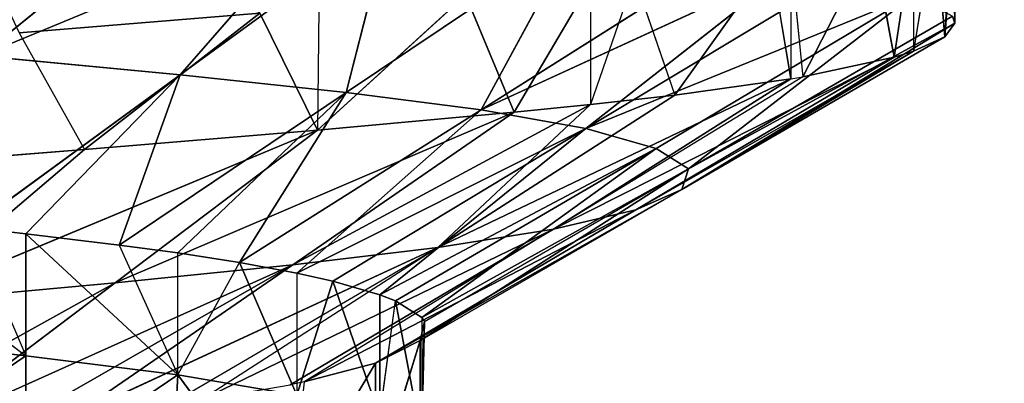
# Model space of a CAD drawing. Extents: x 186 to 416, y 0 to 124.
# Tile 275 of 656: x 246.957 to 247.663, y 118.579 to 118.84. Entities that reach past the tile are written whole.
import ezdxf

# ---------------------------------------------------------------- set-up
doc = ezdxf.new("R2010")
doc.units = 0
doc.header["$LTSCALE"] = 25.4
doc.layers.get('0').update_dxf_attribs({"color": 13, "linetype": 'CONTINUOUS'})

# ---------------------------------------------------------------- blocks, each defined once
blk = doc.blocks.new('PILLS-I-PLAFON-8266-8272_0')
at = {"color": 250}
for p, q in [((61.85342, 52.55344, 5.52057), (61.92579, 52.4896, 5.51491)), ((62.05157, 52.36172, 5.41707), (61.87896, 52.53163, 5.4311)), ((61.87896, 52.53163, 5.4311), (61.92579, 52.4896, 5.51491)), ((62.05157, 52.36172, 5.41707), (61.87896, 52.53163, 5.4311)), ((61.92579, 52.4896, 5.51491), (61.79699, 52.35068, 5.62429)), ((61.92579, 52.4896, 5.51491), (61.79699, 52.35068, 5.62429)), ((62.05157, 52.36172, 5.41707), (61.92579, 52.4896, 5.51491)), ((61.92579, 52.4896, 5.51491), (62.09283, 52.31421, 5.50101)), ((62.05157, 52.36172, 5.41707), (61.92579, 52.4896, 5.51491)), ((61.92579, 52.4896, 5.51491), (62.09283, 52.31421, 5.50101)), ((62.05157, 52.36172, 5.41707), (62.09283, 52.31421, 5.50101)), ((61.9478, 52.19233, 5.61039), (61.79699, 52.35068, 5.62429)), ((61.79699, 52.35068, 5.62429), (62.09283, 52.31421, 5.50101)), ((61.79699, 52.35068, 5.62429), (62.09283, 52.31421, 5.50101)), ((61.9478, 52.19233, 5.61039), (61.79699, 52.35068, 5.62429)), ((61.9478, 52.19233, 5.61039), (62.09283, 52.31421, 5.50101)), ((61.9478, 52.19233, 5.61039), (62.09283, 52.31421, 5.50101)), ((62.19911, 52.17559, 5.40386), (62.09283, 52.31421, 5.50101)), ((62.09283, 52.31421, 5.50101), (62.23403, 52.1238, 5.488)), ((62.09378, 52.31308, 5.41343), (62.09283, 52.31421, 5.50101)), ((62.19911, 52.17559, 5.40386), (62.09283, 52.31421, 5.50101)), ((62.09283, 52.31421, 5.50101), (62.23403, 52.1238, 5.488)), ((61.73857, 52.14225, 5.72656), (61.9478, 52.19233, 5.61039)), ((61.73857, 52.14225, 5.72656), (61.9478, 52.19233, 5.61039)), ((61.80278, 52.07045, 5.71976), (61.9478, 52.19233, 5.61039)), ((61.80278, 52.07045, 5.71976), (61.9478, 52.19233, 5.61039)), ((62.07528, 52.02042, 5.59737), (61.9478, 52.19233, 5.61039)), ((61.9478, 52.19233, 5.61039), (62.23403, 52.1238, 5.488)), ((61.9478, 52.19233, 5.61039), (62.23403, 52.1238, 5.488)), ((62.07528, 52.02042, 5.59737), (61.9478, 52.19233, 5.61039)), ((62.19911, 52.17559, 5.40386), (62.23403, 52.1238, 5.488)), ((62.19911, 52.17559, 5.40386), (62.23403, 52.1238, 5.488)), ((62.07528, 52.02042, 5.59737), (62.23403, 52.1238, 5.488)), ((62.07528, 52.02042, 5.59737), (62.23403, 52.1238, 5.488)), ((62.28875, 52.03465, 5.395), (62.23403, 52.1238, 5.488)), ((62.23403, 52.1238, 5.488), (62.28875, 52.03464, 5.4825)), ((61.80278, 52.07045, 5.71976), (62.07528, 52.02042, 5.59737)), ((61.80278, 52.07045, 5.71976), (62.07528, 52.02042, 5.59737)), ((62.07528, 52.02042, 5.59737), (62.28875, 52.03464, 5.4825)), ((62.07528, 52.02042, 5.59737), (62.28875, 52.03464, 5.4825)), ((62.17917, 51.83796, 5.58511), (62.28875, 52.03464, 5.4825)), ((62.17917, 51.83796, 5.58511), (62.28875, 52.03464, 5.4825)), ((62.28875, 52.03465, 5.395), (62.28875, 52.03464, 5.4825)), ((62.32024, 51.97793, 5.3916), (62.28875, 52.03464, 5.4825)), ((62.28875, 52.03464, 5.4825), (62.3491, 51.9217, 5.47574)), ((61.87577, 51.97659, 5.71158), (62.07528, 52.02042, 5.59737)), ((61.87577, 51.97659, 5.71158), (62.07528, 52.02042, 5.59737)), ((62.07528, 52.02042, 5.59737), (61.91653, 51.91704, 5.70675)), ((62.07528, 52.02042, 5.59737), (61.91653, 51.91704, 5.70675)), ((62.17917, 51.83796, 5.58511), (62.07528, 52.02042, 5.59737)), ((62.17917, 51.83796, 5.58511), (62.07528, 52.02042, 5.59737)), ((62.32024, 51.97793, 5.3916), (62.3491, 51.9217, 5.47574)), ((62.17917, 51.83796, 5.58511), (62.3491, 51.9217, 5.47574)), ((62.17917, 51.83796, 5.58511), (62.3491, 51.9217, 5.47574)), ((62.4182, 51.76437, 5.37883), (62.3491, 51.9217, 5.47574)), ((62.3491, 51.9217, 5.47574), (62.4324, 51.72658, 5.46407)), ((62.4182, 51.76437, 5.37883), (62.3491, 51.9217, 5.47574)), ((62.3491, 51.9217, 5.47574), (62.4324, 51.72658, 5.46407)), ((61.91653, 51.91704, 5.70675), (62.17917, 51.83796, 5.58511)), ((61.91653, 51.91704, 5.70675), (62.17917, 51.83796, 5.58511)), ((61.9864, 51.79875, 5.6978), (62.17917, 51.83796, 5.58511)), ((62.17917, 51.83796, 5.58511), (62.00925, 51.7542, 5.69449)), ((62.4324, 51.72658, 5.46407), (62.17917, 51.83796, 5.58511)), ((62.17917, 51.83796, 5.58511), (62.26212, 51.64009, 5.572)), ((62.17917, 51.83796, 5.58511), (62.26212, 51.64009, 5.572)), ((62.4324, 51.72658, 5.46407), (62.17917, 51.83796, 5.58511)), ((62.4182, 51.76437, 5.37883), (62.4324, 51.72658, 5.46407)), ((62.26212, 51.64009, 5.572), (62.00925, 51.7542, 5.69449)), ((62.26212, 51.64009, 5.572), (62.00925, 51.7542, 5.69449)), ((62.4324, 51.72658, 5.46407), (62.26212, 51.64009, 5.572)), ((62.4324, 51.72658, 5.37657), (62.4324, 51.72658, 5.46407)), ((62.4324, 51.72658, 5.46407), (62.44097, 51.70255, 5.46263)), ((62.4324, 51.72658, 5.37657), (62.44097, 51.70255, 5.46263)), ((62.44097, 51.70255, 5.46263), (62.26212, 51.64009, 5.572)), ((62.49109, 51.53533, 5.36512), (62.44097, 51.70255, 5.46263)), ((62.44097, 51.70255, 5.46263), (62.50656, 51.46894, 5.44865)), ((62.49109, 51.53533, 5.36512), (62.44097, 51.70255, 5.46263)), ((62.44097, 51.70255, 5.46263), (62.50656, 51.46894, 5.44865)), ((62.26212, 51.64009, 5.572), (62.07339, 51.60509, 5.68342)), ((62.26212, 51.64009, 5.572), (62.08327, 51.57763, 5.68138)), ((62.32133, 51.42918, 5.55803), (62.26212, 51.64009, 5.572)), ((62.26212, 51.64009, 5.572), (62.50656, 51.46894, 5.44865)), ((62.26212, 51.64009, 5.572), (62.50656, 51.46894, 5.44865)), ((62.32133, 51.42918, 5.55803), (62.26212, 51.64009, 5.572)), ((62.08327, 51.57763, 5.68138), (62.07339, 51.60509, 5.68342)), ((62.13461, 51.39633, 5.66791), (62.07339, 51.60509, 5.77092)), ((62.08327, 51.57763, 5.68138), (62.07339, 51.60509, 5.77092)), ((62.13461, 51.39633, 5.66791), (62.07339, 51.60509, 5.77092)), ((62.13461, 51.39633, 5.66791), (62.08327, 51.57763, 5.68138)), ((62.32133, 51.42918, 5.55803), (62.08327, 51.57763, 5.68138)), ((62.13461, 51.39633, 5.66791), (62.08327, 51.57763, 5.68138)), ((62.32133, 51.42918, 5.55803), (62.08327, 51.57763, 5.68138)), ((62.49109, 51.53533, 5.36512), (62.50656, 51.46894, 5.44865)), ((62.49109, 51.53533, 5.36512), (62.50656, 51.46894, 5.44865)), ((62.32133, 51.42918, 5.55803), (62.50656, 51.46894, 5.44865)), ((62.32133, 51.42918, 5.55803), (62.50656, 51.46894, 5.44865)), ((62.52037, 51.39825, 5.35692), (62.50656, 51.46894, 5.44865)), ((62.50656, 51.46894, 5.44865), (62.52037, 51.39825, 5.44442)), ((62.32133, 51.42918, 5.55803), (62.13461, 51.39633, 5.66791)), ((62.32133, 51.42918, 5.55803), (62.13461, 51.39633, 5.66791)), ((62.35415, 51.20963, 5.54348), (62.32133, 51.42918, 5.55803)), ((62.32133, 51.42918, 5.55803), (62.52037, 51.39825, 5.44442)), ((62.32133, 51.42918, 5.55803), (62.52037, 51.39825, 5.44442)), ((62.35415, 51.20963, 5.54348), (62.32133, 51.42918, 5.55803)), ((62.16666, 51.17781, 5.65169), (62.13461, 51.39633, 5.75541)), ((62.16666, 51.17781, 5.65169), (62.13461, 51.39633, 5.75541)), ((62.16666, 51.17781, 5.65169), (62.13461, 51.39633, 5.66791)), ((62.13461, 51.39633, 5.66791), (62.13461, 51.39633, 5.75541)), ((62.13461, 51.39633, 5.66791), (62.13461, 51.39633, 5.75541)), ((62.35415, 51.20963, 5.54348), (62.13461, 51.39633, 5.66791)), ((62.16666, 51.17781, 5.65169), (62.13461, 51.39633, 5.66791)), ((62.35415, 51.20963, 5.54348), (62.13461, 51.39633, 5.66791)), ((62.35415, 51.20963, 5.54348), (62.52037, 51.39825, 5.44442)), ((62.35415, 51.20963, 5.54348), (62.52037, 51.39825, 5.44442)), ((62.52037, 51.39825, 5.35692), (62.52037, 51.39825, 5.44442)), ((62.5357, 51.29537, 5.35077), (62.52037, 51.39825, 5.44442)), ((62.52037, 51.39825, 5.44442), (62.54291, 51.22577, 5.4341)), ((62.52037, 51.39825, 5.44442), (62.54291, 51.22577, 5.4341)), ((62.5357, 51.29537, 5.35077), (62.54291, 51.22577, 5.4341)), ((62.35415, 51.20963, 5.54348), (62.54291, 51.22577, 5.4341)), ((62.35415, 51.20963, 5.54348), (62.54291, 51.22577, 5.4341)), ((62.5467, 51.17294, 5.34344), (62.54291, 51.22577, 5.4341)), ((62.54997, 51.04984, 5.33608), (62.54291, 51.22577, 5.4341)), ((62.54291, 51.22577, 5.4341), (62.55, 51.05964, 5.42416)), ((62.54291, 51.22577, 5.4341), (62.55, 51.05964, 5.42416)), ((62.16666, 51.17781, 5.65169), (62.35415, 51.20963, 5.54348)), ((62.16666, 51.17781, 5.65169), (62.35415, 51.20963, 5.54348)), ((62.55, 51.05964, 5.42416), (62.35415, 51.20963, 5.54348)), ((62.35415, 51.20963, 5.54348), (62.35904, 50.98649, 5.52869)), ((62.35415, 51.20963, 5.54348), (62.35904, 50.98649, 5.52869)), ((62.55, 51.05964, 5.42416), (62.35415, 51.20963, 5.54348)), ((62.16975, 50.99437, 5.63807), (62.16666, 51.17781, 5.73919)), ((62.16975, 50.99437, 5.63807), (62.16666, 51.17781, 5.65169)), ((62.16666, 51.17781, 5.65169), (62.16666, 51.17781, 5.73919)), ((62.16975, 50.99437, 5.63807), (62.16666, 51.17781, 5.73919)), ((62.16666, 51.17781, 5.65169), (62.16666, 51.17781, 5.73919)), ((62.16975, 50.99437, 5.63807), (62.16666, 51.17781, 5.65169)), ((62.35904, 50.98649, 5.52869), (62.16666, 51.17781, 5.65169)), ((62.35904, 50.98649, 5.52869), (62.16666, 51.17781, 5.65169)), ((62.55, 51.05964, 5.42416), (62.35904, 50.98649, 5.52869)), ((62.55, 51.05964, 5.42416), (62.35904, 50.98649, 5.52869)), ((62.54547, 50.9268, 5.32872), (62.55, 51.05964, 5.42416)), ((62.55, 51.05964, 5.42416), (62.54831, 50.97862, 5.41932)), ((62.54997, 51.04984, 5.33608), (62.55, 51.05964, 5.42416)), ((62.16768, 50.95577, 5.6352), (62.16975, 50.99437, 5.63807)), ((62.16975, 50.99437, 5.63807), (62.16768, 50.95577, 5.7227)), ((62.16975, 50.99437, 5.63807), (62.35904, 50.98649, 5.52869)), ((62.16768, 50.95577, 5.6352), (62.35904, 50.98649, 5.52869)), ((62.33574, 50.76511, 5.51402), (62.35904, 50.98649, 5.52869)), ((62.33574, 50.76511, 5.51402), (62.35904, 50.98649, 5.52869)), ((62.54831, 50.97862, 5.41932), (62.35904, 50.98649, 5.52869)), ((62.35904, 50.98649, 5.52869), (62.52037, 50.72103, 5.4039)), ((62.35904, 50.98649, 5.52869), (62.52037, 50.72103, 5.4039)), ((62.54831, 50.97862, 5.41932), (62.35904, 50.98649, 5.52869)), ((62.16768, 50.95577, 5.7227), (62.14897, 50.7968, 5.6234)), ((62.14897, 50.7968, 5.6234), (62.16768, 50.95577, 5.6352)), ((62.16768, 50.95577, 5.7227), (62.14897, 50.7968, 5.6234)), ((62.14897, 50.7968, 5.6234), (62.16768, 50.95577, 5.6352)), ((62.16768, 50.95577, 5.6352), (62.16768, 50.95577, 5.7227)), ((62.16768, 50.95577, 5.6352), (62.33574, 50.76511, 5.51402)), ((62.16768, 50.95577, 5.6352), (62.33574, 50.76511, 5.51402)), ((62.13759, 50.73683, 5.70644), (62.14897, 50.7968, 5.6234)), ((62.13759, 50.73683, 5.61894), (62.14897, 50.7968, 5.6234)), ((62.14897, 50.7968, 5.6234), (62.33574, 50.76511, 5.51402)), ((62.14897, 50.7968, 5.6234), (62.33574, 50.76511, 5.51402)), ((62.33574, 50.76511, 5.51402), (62.13759, 50.73683, 5.61894)), ((62.33574, 50.76511, 5.51402), (62.13759, 50.73683, 5.61894)), ((62.28538, 50.55068, 5.49981), (62.33574, 50.76511, 5.51402)), ((62.28538, 50.55068, 5.49981), (62.33574, 50.76511, 5.51402)), ((62.33574, 50.76511, 5.51402), (62.52037, 50.72103, 5.4039)), ((62.33574, 50.76511, 5.51402), (62.52037, 50.72103, 5.4039)), ((62.10403, 50.60545, 5.60919), (62.13759, 50.73683, 5.70644)), ((62.10403, 50.60545, 5.60919), (62.13759, 50.73683, 5.70644)), ((62.10403, 50.60545, 5.60919), (62.13759, 50.73683, 5.61894)), ((62.10403, 50.60545, 5.60919), (62.13759, 50.73683, 5.61894)), ((62.13759, 50.73683, 5.70644), (62.13759, 50.73683, 5.61894)), ((62.28538, 50.55068, 5.49981), (62.13759, 50.73683, 5.61894)), ((62.28538, 50.55068, 5.49981), (62.13759, 50.73683, 5.61894)), ((62.28538, 50.55068, 5.49981), (62.52037, 50.72103, 5.4039)), ((62.28538, 50.55068, 5.49981), (62.52037, 50.72103, 5.4039)), ((62.10403, 50.60545, 5.60919), (62.07816, 50.52726, 5.69088)), ((62.07816, 50.52726, 5.60338), (62.10403, 50.60545, 5.60919)), ((62.10403, 50.60545, 5.60919), (62.28538, 50.55068, 5.49981)), ((62.10403, 50.60545, 5.60919), (62.28538, 50.55068, 5.49981)), ((62.28538, 50.55068, 5.49981), (62.07816, 50.52726, 5.60338)), ((62.28538, 50.55068, 5.49981), (62.07816, 50.52726, 5.60338)), ((62.28538, 50.55068, 5.49981), (62.21026, 50.34787, 5.48637)), ((62.28538, 50.55068, 5.49981), (62.21026, 50.34787, 5.48637)), ((62.4324, 50.39271, 5.38426), (62.28538, 50.55068, 5.49981)), ((62.28538, 50.55068, 5.49981), (62.46674, 50.49591, 5.39044)), ((62.28538, 50.55068, 5.49981), (62.46674, 50.49591, 5.39044)), ((62.4324, 50.39271, 5.38426), (62.28538, 50.55068, 5.49981)), ((61.99271, 50.33249, 5.67642), (62.07816, 50.52726, 5.69088)), ((61.99271, 50.33249, 5.67642), (62.07816, 50.52726, 5.69088)), ((62.07816, 50.52726, 5.69088), (62.03699, 50.42446, 5.59575)), ((62.03699, 50.42446, 5.59575), (62.07816, 50.52726, 5.60338)), ((62.07816, 50.52726, 5.60338), (62.07816, 50.52726, 5.69088)), ((62.21026, 50.34787, 5.48637), (62.07816, 50.52726, 5.60338)), ((62.21026, 50.34787, 5.48637), (62.07816, 50.52726, 5.60338)), ((62.06671, 50.49647, 5.77609), (61.99271, 50.33249, 5.67642)), ((62.06671, 50.49647, 5.77609), (61.99271, 50.33249, 5.67642)), ((61.99271, 50.33249, 5.67642), (62.03699, 50.42446, 5.59575)), ((61.99271, 50.33249, 5.58892), (62.03699, 50.42446, 5.59575)), ((62.03699, 50.42446, 5.59575), (62.21026, 50.34787, 5.48637)), ((62.03699, 50.42446, 5.59575), (62.21026, 50.34787, 5.48637)), ((62.03699, 50.42446, 5.59575), (62.1136, 50.16044, 5.47394)), ((62.03699, 50.42446, 5.59575), (62.1136, 50.16044, 5.47394)), ((62.4324, 50.39271, 5.38426), (62.21026, 50.34787, 5.48637)), ((62.4324, 50.39271, 5.38426), (62.21026, 50.34787, 5.48637)), ((62.1136, 50.16044, 5.47394), (62.21026, 50.34787, 5.48637)), ((62.1136, 50.16044, 5.47394), (62.21026, 50.34787, 5.48637)), ((62.38353, 50.27129, 5.377), (62.21026, 50.34787, 5.48637)), ((62.21026, 50.34787, 5.48637), (62.27647, 50.06368, 5.36457)), ((62.21026, 50.34787, 5.48637), (62.27647, 50.06368, 5.36457)), ((62.38353, 50.27129, 5.377), (62.21026, 50.34787, 5.48637)), ((61.88372, 50.15385, 5.66267), (61.99271, 50.33249, 5.67642)), ((61.99271, 50.33249, 5.67642), (61.88372, 50.15385, 5.75017)), ((61.99271, 50.33249, 5.67642), (61.88372, 50.15385, 5.75017)), ((61.88372, 50.15385, 5.57517), (61.99271, 50.33249, 5.67642)), ((61.88372, 50.15385, 5.66267), (61.99271, 50.33249, 5.67642)), ((61.95073, 50.2572, 5.58332), (61.99271, 50.33249, 5.67642)), ((61.95073, 50.2572, 5.58332), (61.99271, 50.33249, 5.58892)), ((61.99271, 50.33249, 5.67642), (61.98827, 50.32404, 5.76329)), ((61.99271, 50.33249, 5.67642), (61.98827, 50.32404, 5.76329)), ((61.99271, 50.33249, 5.67642), (61.99271, 50.33249, 5.58892)), ((61.99271, 50.33249, 5.58892), (62.1136, 50.16044, 5.47394)), ((61.99271, 50.33249, 5.58892), (62.1136, 50.16044, 5.47394)), ((61.88372, 50.15385, 5.57517), (61.95073, 50.2572, 5.58332)), ((61.95073, 50.2572, 5.58332), (62.1136, 50.16044, 5.47394)), ((61.95073, 50.2572, 5.58332), (62.1136, 50.16044, 5.47394)), ((61.95073, 50.2572, 5.58332), (61.9945, 49.98497, 5.46129)), ((61.95073, 50.2572, 5.58332), (61.9945, 49.98497, 5.46129)), ((61.9945, 49.98497, 5.46129), (62.1136, 50.16044, 5.47394)), ((61.9945, 49.98497, 5.46129), (62.1136, 50.16044, 5.47394)), ((62.14455, 49.86933, 5.35192), (62.1136, 50.16044, 5.47394)), ((62.1136, 50.16044, 5.47394), (62.27647, 50.06368, 5.36457)), ((62.1136, 50.16044, 5.47394), (62.27647, 50.06368, 5.36457)), ((62.14455, 49.86933, 5.35192), (62.1136, 50.16044, 5.47394)), ((61.74821, 49.98726, 5.56027), (61.88372, 50.15385, 5.66267)), ((61.88372, 50.15385, 5.66267), (61.74821, 49.98726, 5.64777)), ((61.88372, 50.15385, 5.66267), (61.74821, 49.98726, 5.64777)), ((61.88372, 50.15385, 5.66267), (61.77287, 50.01428, 5.73786)), ((61.88372, 50.15385, 5.66267), (61.77287, 50.01428, 5.73786)), ((61.84445, 50.10061, 5.57067), (61.88372, 50.15385, 5.66267)), ((61.84445, 50.10061, 5.57067), (61.88372, 50.15385, 5.57517)), ((61.88372, 50.15385, 5.75017), (61.88372, 50.15385, 5.66267)), ((61.88372, 50.15385, 5.75017), (61.88372, 50.15385, 5.66267)), ((61.88372, 50.15385, 5.57517), (61.88372, 50.15385, 5.66267)), ((61.88372, 50.15385, 5.57517), (61.9945, 49.98497, 5.46129)), ((61.88372, 50.15385, 5.57517), (61.9945, 49.98497, 5.46129)), ((61.9945, 49.98497, 5.46129), (61.84445, 50.10061, 5.57067)), ((61.9945, 49.98497, 5.46129), (61.84445, 50.10061, 5.57067)), ((61.85153, 49.82141, 5.44767), (61.9945, 49.98497, 5.46129)), ((61.85153, 49.82141, 5.44767), (61.9945, 49.98497, 5.46129)), ((62.09378, 49.80621, 5.3474), (61.9945, 49.98497, 5.46129)), ((62.09378, 49.80621, 5.3474), (61.9945, 49.98497, 5.46129)), ((62.14455, 49.86933, 5.35192), (61.9945, 49.98497, 5.46129)), ((62.14455, 49.86933, 5.35192), (61.9945, 49.98497, 5.46129)), ((61.9862, 49.68817, 5.33829), (61.85153, 49.82141, 5.44767)), ((61.9862, 49.68817, 5.33829), (61.85153, 49.82141, 5.44767)), ((62.09378, 49.80621, 5.3474), (61.85153, 49.82141, 5.44767)), ((62.09378, 49.80621, 5.3474), (61.85153, 49.82141, 5.44767))]:
    blk.add_line(p, q, dxfattribs=at)
mesh = blk.add_polyface(dxfattribs=at)
corners = [(61.92579, 52.4896, 5.51491), (61.85342, 52.55344, 5.52057), (61.79699, 52.35068, 5.62429)]
mesh.append_faces([[corners[k] for k in face] for face in [(0, 1, 2)]], dxfattribs={"color": 250})
mesh = blk.add_polyface(dxfattribs=at)
corners = [(62.05157, 52.36172, 5.41707), (61.76953, 52.10873, 5.19832), (61.87896, 52.53163, 5.4311)]
mesh.append_faces([[corners[k] for k in face] for face in [(0, 1, 2)]], dxfattribs={"color": 250})
mesh = blk.add_polyface(dxfattribs=at)
corners = [(61.92579, 52.4896, 5.51491), (62.05157, 52.36172, 5.41707), (61.87896, 52.53163, 5.4311)]
mesh.append_faces([[corners[k] for k in face] for face in [(0, 1, 2)]], dxfattribs={"color": 250})
mesh = blk.add_polyface(dxfattribs=at)
corners = [(62.09283, 52.31421, 5.50101), (61.92579, 52.4896, 5.51491), (61.79699, 52.35068, 5.62429)]
mesh.append_faces([[corners[k] for k in face] for face in [(0, 1, 2)]], dxfattribs={"color": 250})
mesh = blk.add_polyface(dxfattribs=at)
corners = [(61.92579, 52.4896, 5.51491), (62.09283, 52.31421, 5.50101), (62.05157, 52.36172, 5.41707)]
mesh.append_faces([[corners[k] for k in face] for face in [(0, 1, 2)]], dxfattribs={"color": 250})
mesh = blk.add_polyface(dxfattribs=at)
corners = [(61.9478, 52.19233, 5.61039), (61.79699, 52.35068, 5.62429), (61.73857, 52.14225, 5.72656)]
mesh.append_faces([[corners[k] for k in face] for face in [(0, 1, 2)]], dxfattribs={"color": 250})
mesh = blk.add_polyface(dxfattribs=at)
corners = [(62.09283, 52.31421, 5.50101), (61.79699, 52.35068, 5.62429), (61.9478, 52.19233, 5.61039)]
mesh.append_faces([[corners[k] for k in face] for face in [(0, 1, 2)]], dxfattribs={"color": 250})
mesh = blk.add_polyface(dxfattribs=at)
corners = [(62.23403, 52.1238, 5.488), (62.09283, 52.31421, 5.50101), (61.9478, 52.19233, 5.61039)]
mesh.append_faces([[corners[k] for k in face] for face in [(0, 1, 2)]], dxfattribs={"color": 250})
mesh = blk.add_polyface(dxfattribs=at)
corners = [(62.09283, 52.31421, 5.50101), (62.23403, 52.1238, 5.488), (62.19911, 52.17559, 5.40386)]
mesh.append_faces([[corners[k] for k in face] for face in [(0, 1, 2)]], dxfattribs={"color": 250})
mesh = blk.add_polyface(dxfattribs=at)
corners = [(62.09283, 52.31421, 5.50101), (62.19911, 52.17559, 5.40386), (62.09378, 52.31308, 5.41343)]
mesh.append_faces([[corners[k] for k in face] for face in [(0, 1, 2)]], dxfattribs={"color": 250})
mesh = blk.add_polyface(dxfattribs=at)
corners = [(61.9478, 52.19233, 5.61039), (61.73857, 52.14225, 5.72656), (61.80278, 52.07045, 5.71976)]
mesh.append_faces([[corners[k] for k in face] for face in [(0, 1, 2)]], dxfattribs={"color": 250})
mesh = blk.add_polyface(dxfattribs=at)
corners = [(62.07528, 52.02042, 5.59737), (61.9478, 52.19233, 5.61039), (61.80278, 52.07045, 5.71976)]
mesh.append_faces([[corners[k] for k in face] for face in [(0, 1, 2)]], dxfattribs={"color": 250})
mesh = blk.add_polyface(dxfattribs=at)
corners = [(62.23403, 52.1238, 5.488), (61.9478, 52.19233, 5.61039), (62.07528, 52.02042, 5.59737)]
mesh.append_faces([[corners[k] for k in face] for face in [(0, 1, 2)]], dxfattribs={"color": 250})
mesh = blk.add_polyface(dxfattribs=at)
corners = [(62.19911, 52.17559, 5.40386), (62.23403, 52.1238, 5.488), (62.28875, 52.03465, 5.395)]
mesh.append_faces([[corners[k] for k in face] for face in [(0, 1, 2)]], dxfattribs={"color": 250})
mesh = blk.add_polyface(dxfattribs=at)
corners = [(62.28875, 52.03464, 5.4825), (62.23403, 52.1238, 5.488), (62.07528, 52.02042, 5.59737)]
mesh.append_faces([[corners[k] for k in face] for face in [(0, 1, 2)]], dxfattribs={"color": 250})
mesh = blk.add_polyface(dxfattribs=at)
corners = [(62.07528, 52.02042, 5.59737), (61.80278, 52.07045, 5.71976), (61.87577, 51.97659, 5.71158)]
mesh.append_faces([[corners[k] for k in face] for face in [(0, 1, 2)]], dxfattribs={"color": 250})
mesh = blk.add_polyface(dxfattribs=at)
corners = [(62.28875, 52.03464, 5.4825), (62.07528, 52.02042, 5.59737), (62.17917, 51.83796, 5.58511)]
mesh.append_faces([[corners[k] for k in face] for face in [(0, 1, 2)]], dxfattribs={"color": 250})
mesh = blk.add_polyface(dxfattribs=at)
corners = [(62.3491, 51.9217, 5.47574), (62.28875, 52.03464, 5.4825), (62.17917, 51.83796, 5.58511)]
mesh.append_faces([[corners[k] for k in face] for face in [(0, 1, 2)]], dxfattribs={"color": 250})
mesh = blk.add_polyface(dxfattribs=at)
corners = [(62.07528, 52.02042, 5.59737), (61.87577, 51.97659, 5.71158), (61.91653, 51.91704, 5.70675)]
mesh.append_faces([[corners[k] for k in face] for face in [(0, 1, 2)]], dxfattribs={"color": 250})
mesh = blk.add_polyface(dxfattribs=at)
corners = [(62.17917, 51.83796, 5.58511), (62.07528, 52.02042, 5.59737), (61.91653, 51.91704, 5.70675)]
mesh.append_faces([[corners[k] for k in face] for face in [(0, 1, 2)]], dxfattribs={"color": 250})
mesh = blk.add_polyface(dxfattribs=at)
corners = [(62.32024, 51.97793, 5.3916), (62.3491, 51.9217, 5.47574), (62.4182, 51.76437, 5.37883)]
mesh.append_faces([[corners[k] for k in face] for face in [(0, 1, 2)]], dxfattribs={"color": 250})
mesh = blk.add_polyface(dxfattribs=at)
corners = [(62.4324, 51.72658, 5.46407), (62.3491, 51.9217, 5.47574), (62.17917, 51.83796, 5.58511)]
mesh.append_faces([[corners[k] for k in face] for face in [(0, 1, 2)]], dxfattribs={"color": 250})
mesh = blk.add_polyface(dxfattribs=at)
corners = [(62.3491, 51.9217, 5.47574), (62.4324, 51.72658, 5.46407), (62.4182, 51.76437, 5.37883)]
mesh.append_faces([[corners[k] for k in face] for face in [(0, 1, 2)]], dxfattribs={"color": 250})
mesh = blk.add_polyface(dxfattribs=at)
corners = [(62.17917, 51.83796, 5.58511), (61.91653, 51.91704, 5.70675), (61.9864, 51.79875, 5.6978)]
mesh.append_faces([[corners[k] for k in face] for face in [(0, 1, 2)]], dxfattribs={"color": 250})
mesh = blk.add_polyface(dxfattribs=at)
corners = [(62.26212, 51.64009, 5.572), (62.17917, 51.83796, 5.58511), (62.00925, 51.7542, 5.69449)]
mesh.append_faces([[corners[k] for k in face] for face in [(0, 1, 2)]], dxfattribs={"color": 250})
mesh = blk.add_polyface(dxfattribs=at)
corners = [(62.4324, 51.72658, 5.46407), (62.17917, 51.83796, 5.58511), (62.26212, 51.64009, 5.572)]
mesh.append_faces([[corners[k] for k in face] for face in [(0, 1, 2)]], dxfattribs={"color": 250})
mesh = blk.add_polyface(dxfattribs=at)
corners = [(62.26212, 51.64009, 5.572), (62.00925, 51.7542, 5.69449), (62.07339, 51.60509, 5.68342)]
mesh.append_faces([[corners[k] for k in face] for face in [(0, 1, 2)]], dxfattribs={"color": 250})
mesh = blk.add_polyface(dxfattribs=at)
corners = [(62.4324, 51.72658, 5.37657), (62.44097, 51.70255, 5.46263), (62.49109, 51.53533, 5.36512)]
mesh.append_faces([[corners[k] for k in face] for face in [(0, 1, 2)]], dxfattribs={"color": 250})
mesh = blk.add_polyface(dxfattribs=at)
corners = [(62.50656, 51.46894, 5.44865), (62.44097, 51.70255, 5.46263), (62.26212, 51.64009, 5.572)]
mesh.append_faces([[corners[k] for k in face] for face in [(0, 1, 2)]], dxfattribs={"color": 250})
mesh = blk.add_polyface(dxfattribs=at)
corners = [(62.44097, 51.70255, 5.46263), (62.50656, 51.46894, 5.44865), (62.49109, 51.53533, 5.36512)]
mesh.append_faces([[corners[k] for k in face] for face in [(0, 1, 2)]], dxfattribs={"color": 250})
mesh = blk.add_polyface(dxfattribs=at)
corners = [(62.32133, 51.42918, 5.55803), (62.26212, 51.64009, 5.572), (62.08327, 51.57763, 5.68138)]
mesh.append_faces([[corners[k] for k in face] for face in [(0, 1, 2)]], dxfattribs={"color": 250})
mesh = blk.add_polyface(dxfattribs=at)
corners = [(62.50656, 51.46894, 5.44865), (62.26212, 51.64009, 5.572), (62.32133, 51.42918, 5.55803)]
mesh.append_faces([[corners[k] for k in face] for face in [(0, 1, 2)]], dxfattribs={"color": 250})
mesh = blk.add_polyface(dxfattribs=at)
corners = [(62.07339, 51.60509, 5.77092), (62.13461, 51.39633, 5.75541), (62.13461, 51.39633, 5.66791)]
mesh.append_faces([[corners[k] for k in face] for face in [(0, 1, 2)]], dxfattribs={"color": 250})
mesh = blk.add_polyface(dxfattribs=at)
corners = [(62.07339, 51.60509, 5.77092), (62.13461, 51.39633, 5.66791), (62.08327, 51.57763, 5.68138)]
mesh.append_faces([[corners[k] for k in face] for face in [(0, 1, 2)]], dxfattribs={"color": 250})
mesh = blk.add_polyface(dxfattribs=at)
corners = [(62.32133, 51.42918, 5.55803), (62.08327, 51.57763, 5.68138), (62.13461, 51.39633, 5.66791)]
mesh.append_faces([[corners[k] for k in face] for face in [(0, 1, 2)]], dxfattribs={"color": 250})
mesh = blk.add_polyface(dxfattribs=at)
corners = [(62.49109, 51.53533, 5.36512), (62.50656, 51.46894, 5.44865), (62.52037, 51.39825, 5.35692)]
mesh.append_faces([[corners[k] for k in face] for face in [(0, 1, 2)]], dxfattribs={"color": 250})
mesh = blk.add_polyface(dxfattribs=at)
corners = [(62.52037, 51.39825, 5.44442), (62.50656, 51.46894, 5.44865), (62.32133, 51.42918, 5.55803)]
mesh.append_faces([[corners[k] for k in face] for face in [(0, 1, 2)]], dxfattribs={"color": 250})
mesh = blk.add_polyface(dxfattribs=at)
corners = [(62.35415, 51.20963, 5.54348), (62.32133, 51.42918, 5.55803), (62.13461, 51.39633, 5.66791)]
mesh.append_faces([[corners[k] for k in face] for face in [(0, 1, 2)]], dxfattribs={"color": 250})
mesh = blk.add_polyface(dxfattribs=at)
corners = [(62.52037, 51.39825, 5.44442), (62.32133, 51.42918, 5.55803), (62.35415, 51.20963, 5.54348)]
mesh.append_faces([[corners[k] for k in face] for face in [(0, 1, 2)]], dxfattribs={"color": 250})
mesh = blk.add_polyface(dxfattribs=at)
corners = [(62.13461, 51.39633, 5.75541), (62.16666, 51.17781, 5.73919), (62.16666, 51.17781, 5.65169)]
mesh.append_faces([[corners[k] for k in face] for face in [(0, 1, 2)]], dxfattribs={"color": 250})
mesh = blk.add_polyface(dxfattribs=at)
corners = [(62.13461, 51.39633, 5.75541), (62.16666, 51.17781, 5.65169), (62.13461, 51.39633, 5.66791)]
mesh.append_faces([[corners[k] for k in face] for face in [(0, 1, 2)]], dxfattribs={"color": 250})
mesh = blk.add_polyface(dxfattribs=at)
corners = [(62.35415, 51.20963, 5.54348), (62.13461, 51.39633, 5.66791), (62.16666, 51.17781, 5.65169)]
mesh.append_faces([[corners[k] for k in face] for face in [(0, 1, 2)]], dxfattribs={"color": 250})
mesh = blk.add_polyface(dxfattribs=at)
corners = [(62.54291, 51.22577, 5.4341), (62.52037, 51.39825, 5.44442), (62.35415, 51.20963, 5.54348)]
mesh.append_faces([[corners[k] for k in face] for face in [(0, 1, 2)]], dxfattribs={"color": 250})
mesh = blk.add_polyface(dxfattribs=at)
corners = [(62.52037, 51.39825, 5.44442), (62.54291, 51.22577, 5.4341), (62.5357, 51.29537, 5.35077)]
mesh.append_faces([[corners[k] for k in face] for face in [(0, 1, 2)]], dxfattribs={"color": 250})
mesh = blk.add_polyface(dxfattribs=at)
corners = [(62.55, 51.05964, 5.42416), (62.54291, 51.22577, 5.4341), (62.35415, 51.20963, 5.54348)]
mesh.append_faces([[corners[k] for k in face] for face in [(0, 1, 2)]], dxfattribs={"color": 250})
mesh = blk.add_polyface(dxfattribs=at)
corners = [(62.54291, 51.22577, 5.4341), (62.55, 51.05964, 5.42416), (62.54997, 51.04984, 5.33608)]
mesh.append_faces([[corners[k] for k in face] for face in [(0, 1, 2)]], dxfattribs={"color": 250})
mesh = blk.add_polyface(dxfattribs=at)
corners = [(62.35904, 50.98649, 5.52869), (62.35415, 51.20963, 5.54348), (62.16666, 51.17781, 5.65169)]
mesh.append_faces([[corners[k] for k in face] for face in [(0, 1, 2)]], dxfattribs={"color": 250})
mesh = blk.add_polyface(dxfattribs=at)
corners = [(62.55, 51.05964, 5.42416), (62.35415, 51.20963, 5.54348), (62.35904, 50.98649, 5.52869)]
mesh.append_faces([[corners[k] for k in face] for face in [(0, 1, 2)]], dxfattribs={"color": 250})
mesh = blk.add_polyface(dxfattribs=at)
corners = [(62.16666, 51.17781, 5.73919), (62.16768, 50.95577, 5.7227), (62.16975, 50.99437, 5.63807)]
mesh.append_faces([[corners[k] for k in face] for face in [(0, 1, 2)]], dxfattribs={"color": 250})
mesh = blk.add_polyface(dxfattribs=at)
corners = [(62.16666, 51.17781, 5.73919), (62.16975, 50.99437, 5.63807), (62.16666, 51.17781, 5.65169)]
mesh.append_faces([[corners[k] for k in face] for face in [(0, 1, 2)]], dxfattribs={"color": 250})
mesh = blk.add_polyface(dxfattribs=at)
corners = [(62.35904, 50.98649, 5.52869), (62.16666, 51.17781, 5.65169), (62.16975, 50.99437, 5.63807)]
mesh.append_faces([[corners[k] for k in face] for face in [(0, 1, 2)]], dxfattribs={"color": 250})
mesh = blk.add_polyface(dxfattribs=at)
corners = [(62.55, 51.05964, 5.42416), (62.35904, 50.98649, 5.52869), (62.54831, 50.97862, 5.41932)]
mesh.append_faces([[corners[k] for k in face] for face in [(0, 1, 2)]], dxfattribs={"color": 250})
mesh = blk.add_polyface(dxfattribs=at)
corners = [(62.35904, 50.98649, 5.52869), (62.16768, 50.95577, 5.6352), (62.33574, 50.76511, 5.51402)]
mesh.append_faces([[corners[k] for k in face] for face in [(0, 1, 2)]], dxfattribs={"color": 250})
mesh = blk.add_polyface(dxfattribs=at)
corners = [(62.52037, 50.72103, 5.4039), (62.35904, 50.98649, 5.52869), (62.33574, 50.76511, 5.51402)]
mesh.append_faces([[corners[k] for k in face] for face in [(0, 1, 2)]], dxfattribs={"color": 250})
mesh = blk.add_polyface(dxfattribs=at)
corners = [(62.54831, 50.97862, 5.41932), (62.35904, 50.98649, 5.52869), (62.52037, 50.72103, 5.4039)]
mesh.append_faces([[corners[k] for k in face] for face in [(0, 1, 2)]], dxfattribs={"color": 250})
mesh = blk.add_polyface(dxfattribs=at)
corners = [(62.16768, 50.95577, 5.7227), (62.13759, 50.73683, 5.70644), (62.14897, 50.7968, 5.6234)]
mesh.append_faces([[corners[k] for k in face] for face in [(0, 1, 2)]], dxfattribs={"color": 250})
mesh = blk.add_polyface(dxfattribs=at)
corners = [(62.16768, 50.95577, 5.7227), (62.14897, 50.7968, 5.6234), (62.16768, 50.95577, 5.6352)]
mesh.append_faces([[corners[k] for k in face] for face in [(0, 1, 2)]], dxfattribs={"color": 250})
mesh = blk.add_polyface(dxfattribs=at)
corners = [(62.33574, 50.76511, 5.51402), (62.16768, 50.95577, 5.6352), (62.14897, 50.7968, 5.6234)]
mesh.append_faces([[corners[k] for k in face] for face in [(0, 1, 2)]], dxfattribs={"color": 250})
mesh = blk.add_polyface(dxfattribs=at)
corners = [(62.33574, 50.76511, 5.51402), (62.14897, 50.7968, 5.6234), (62.13759, 50.73683, 5.61894)]
mesh.append_faces([[corners[k] for k in face] for face in [(0, 1, 2)]], dxfattribs={"color": 250})
mesh = blk.add_polyface(dxfattribs=at)
corners = [(62.33574, 50.76511, 5.51402), (62.13759, 50.73683, 5.61894), (62.28538, 50.55068, 5.49981)]
mesh.append_faces([[corners[k] for k in face] for face in [(0, 1, 2)]], dxfattribs={"color": 250})
mesh = blk.add_polyface(dxfattribs=at)
corners = [(62.52037, 50.72103, 5.4039), (62.33574, 50.76511, 5.51402), (62.28538, 50.55068, 5.49981)]
mesh.append_faces([[corners[k] for k in face] for face in [(0, 1, 2)]], dxfattribs={"color": 250})
mesh = blk.add_polyface(dxfattribs=at)
corners = [(62.13759, 50.73683, 5.70644), (62.07816, 50.52726, 5.69088), (62.10403, 50.60545, 5.60919)]
mesh.append_faces([[corners[k] for k in face] for face in [(0, 1, 2)]], dxfattribs={"color": 250})
mesh = blk.add_polyface(dxfattribs=at)
corners = [(62.13759, 50.73683, 5.70644), (62.10403, 50.60545, 5.60919), (62.13759, 50.73683, 5.61894)]
mesh.append_faces([[corners[k] for k in face] for face in [(0, 1, 2)]], dxfattribs={"color": 250})
mesh = blk.add_polyface(dxfattribs=at)
corners = [(62.28538, 50.55068, 5.49981), (62.13759, 50.73683, 5.61894), (62.10403, 50.60545, 5.60919)]
mesh.append_faces([[corners[k] for k in face] for face in [(0, 1, 2)]], dxfattribs={"color": 250})
mesh = blk.add_polyface(dxfattribs=at)
corners = [(62.52037, 50.72103, 5.4039), (62.28538, 50.55068, 5.49981), (62.46674, 50.49591, 5.39044)]
mesh.append_faces([[corners[k] for k in face] for face in [(0, 1, 2)]], dxfattribs={"color": 250})
mesh = blk.add_polyface(dxfattribs=at)
corners = [(62.28538, 50.55068, 5.49981), (62.10403, 50.60545, 5.60919), (62.07816, 50.52726, 5.60338)]
mesh.append_faces([[corners[k] for k in face] for face in [(0, 1, 2)]], dxfattribs={"color": 250})
mesh = blk.add_polyface(dxfattribs=at)
corners = [(62.28538, 50.55068, 5.49981), (62.07816, 50.52726, 5.60338), (62.21026, 50.34787, 5.48637)]
mesh.append_faces([[corners[k] for k in face] for face in [(0, 1, 2)]], dxfattribs={"color": 250})
mesh = blk.add_polyface(dxfattribs=at)
corners = [(62.4324, 50.39271, 5.38426), (62.28538, 50.55068, 5.49981), (62.21026, 50.34787, 5.48637)]
mesh.append_faces([[corners[k] for k in face] for face in [(0, 1, 2)]], dxfattribs={"color": 250})
mesh = blk.add_polyface(dxfattribs=at)
corners = [(62.46674, 50.49591, 5.39044), (62.28538, 50.55068, 5.49981), (62.4324, 50.39271, 5.38426)]
mesh.append_faces([[corners[k] for k in face] for face in [(0, 1, 2)]], dxfattribs={"color": 250})
mesh = blk.add_polyface(dxfattribs=at)
corners = [(62.07816, 50.52726, 5.69088), (62.06671, 50.49647, 5.77609), (61.99271, 50.33249, 5.67642)]
mesh.append_faces([[corners[k] for k in face] for face in [(0, 1, 2)]], dxfattribs={"color": 250})
mesh = blk.add_polyface(dxfattribs=at)
corners = [(62.07816, 50.52726, 5.69088), (61.99271, 50.33249, 5.67642), (62.03699, 50.42446, 5.59575)]
mesh.append_faces([[corners[k] for k in face] for face in [(0, 1, 2)]], dxfattribs={"color": 250})
mesh = blk.add_polyface(dxfattribs=at)
corners = [(62.21026, 50.34787, 5.48637), (62.07816, 50.52726, 5.60338), (62.03699, 50.42446, 5.59575)]
mesh.append_faces([[corners[k] for k in face] for face in [(0, 1, 2)]], dxfattribs={"color": 250})
mesh = blk.add_polyface(dxfattribs=at)
corners = [(62.06671, 50.49647, 5.77609), (61.98827, 50.32404, 5.76329), (61.99271, 50.33249, 5.67642)]
mesh.append_faces([[corners[k] for k in face] for face in [(0, 1, 2)]], dxfattribs={"color": 250})
mesh = blk.add_polyface(dxfattribs=at)
corners = [(62.1136, 50.16044, 5.47394), (62.03699, 50.42446, 5.59575), (61.99271, 50.33249, 5.58892)]
mesh.append_faces([[corners[k] for k in face] for face in [(0, 1, 2)]], dxfattribs={"color": 250})
mesh = blk.add_polyface(dxfattribs=at)
corners = [(62.21026, 50.34787, 5.48637), (62.03699, 50.42446, 5.59575), (62.1136, 50.16044, 5.47394)]
mesh.append_faces([[corners[k] for k in face] for face in [(0, 1, 2)]], dxfattribs={"color": 250})
mesh = blk.add_polyface(dxfattribs=at)
corners = [(62.4324, 50.39271, 5.38426), (62.21026, 50.34787, 5.48637), (62.38353, 50.27129, 5.377)]
mesh.append_faces([[corners[k] for k in face] for face in [(0, 1, 2)]], dxfattribs={"color": 250})
mesh = blk.add_polyface(dxfattribs=at)
corners = [(62.27647, 50.06368, 5.36457), (62.21026, 50.34787, 5.48637), (62.1136, 50.16044, 5.47394)]
mesh.append_faces([[corners[k] for k in face] for face in [(0, 1, 2)]], dxfattribs={"color": 250})
mesh = blk.add_polyface(dxfattribs=at)
corners = [(62.38353, 50.27129, 5.377), (62.21026, 50.34787, 5.48637), (62.27647, 50.06368, 5.36457)]
mesh.append_faces([[corners[k] for k in face] for face in [(0, 1, 2)]], dxfattribs={"color": 250})
mesh = blk.add_polyface(dxfattribs=at)
corners = [(61.99271, 50.33249, 5.67642), (61.88372, 50.15385, 5.75017), (61.88372, 50.15385, 5.66267)]
mesh.append_faces([[corners[k] for k in face] for face in [(0, 1, 2)]], dxfattribs={"color": 250})
mesh = blk.add_polyface(dxfattribs=at)
corners = [(61.99271, 50.33249, 5.67642), (61.98827, 50.32404, 5.76329), (61.88372, 50.15385, 5.75017)]
mesh.append_faces([[corners[k] for k in face] for face in [(0, 1, 2)]], dxfattribs={"color": 250})
mesh = blk.add_polyface(dxfattribs=at)
corners = [(61.99271, 50.33249, 5.67642), (61.88372, 50.15385, 5.66267), (61.88372, 50.15385, 5.57517)]
mesh.append_faces([[corners[k] for k in face] for face in [(0, 1, 2)]], dxfattribs={"color": 250})
mesh = blk.add_polyface(dxfattribs=at)
corners = [(62.1136, 50.16044, 5.47394), (61.99271, 50.33249, 5.58892), (61.95073, 50.2572, 5.58332)]
mesh.append_faces([[corners[k] for k in face] for face in [(0, 1, 2)]], dxfattribs={"color": 250})
mesh = blk.add_polyface(dxfattribs=at)
corners = [(61.9945, 49.98497, 5.46129), (61.95073, 50.2572, 5.58332), (61.88372, 50.15385, 5.57517)]
mesh.append_faces([[corners[k] for k in face] for face in [(0, 1, 2)]], dxfattribs={"color": 250})
mesh = blk.add_polyface(dxfattribs=at)
corners = [(62.1136, 50.16044, 5.47394), (61.95073, 50.2572, 5.58332), (61.9945, 49.98497, 5.46129)]
mesh.append_faces([[corners[k] for k in face] for face in [(0, 1, 2)]], dxfattribs={"color": 250})
mesh = blk.add_polyface(dxfattribs=at)
corners = [(62.14455, 49.86933, 5.35192), (62.1136, 50.16044, 5.47394), (61.9945, 49.98497, 5.46129)]
mesh.append_faces([[corners[k] for k in face] for face in [(0, 1, 2)]], dxfattribs={"color": 250})
mesh = blk.add_polyface(dxfattribs=at)
corners = [(62.27647, 50.06368, 5.36457), (62.1136, 50.16044, 5.47394), (62.14455, 49.86933, 5.35192)]
mesh.append_faces([[corners[k] for k in face] for face in [(0, 1, 2)]], dxfattribs={"color": 250})
mesh = blk.add_polyface(dxfattribs=at)
corners = [(61.88372, 50.15385, 5.66267), (61.74821, 49.98726, 5.64777), (61.74821, 49.98726, 5.56027)]
mesh.append_faces([[corners[k] for k in face] for face in [(0, 1, 2)]], dxfattribs={"color": 250})
mesh = blk.add_polyface(dxfattribs=at)
corners = [(61.88372, 50.15385, 5.66267), (61.77287, 50.01428, 5.73786), (61.74821, 49.98726, 5.64777)]
mesh.append_faces([[corners[k] for k in face] for face in [(0, 1, 2)]], dxfattribs={"color": 250})
mesh = blk.add_polyface(dxfattribs=at)
corners = [(61.88372, 50.15385, 5.75017), (61.77287, 50.01428, 5.73786), (61.88372, 50.15385, 5.66267)]
mesh.append_faces([[corners[k] for k in face] for face in [(0, 1, 2)]], dxfattribs={"color": 250})
mesh = blk.add_polyface(dxfattribs=at)
corners = [(61.9945, 49.98497, 5.46129), (61.88372, 50.15385, 5.57517), (61.84445, 50.10061, 5.57067)]
mesh.append_faces([[corners[k] for k in face] for face in [(0, 1, 2)]], dxfattribs={"color": 250})
mesh = blk.add_polyface(dxfattribs=at)
corners = [(61.9945, 49.98497, 5.46129), (61.84445, 50.10061, 5.57067), (61.85153, 49.82141, 5.44767)]
mesh.append_faces([[corners[k] for k in face] for face in [(0, 1, 2)]], dxfattribs={"color": 250})
mesh = blk.add_polyface(dxfattribs=at)
corners = [(62.09378, 49.80621, 5.3474), (61.9945, 49.98497, 5.46129), (61.85153, 49.82141, 5.44767)]
mesh.append_faces([[corners[k] for k in face] for face in [(0, 1, 2)]], dxfattribs={"color": 250})
mesh = blk.add_polyface(dxfattribs=at)
corners = [(62.14455, 49.86933, 5.35192), (61.9945, 49.98497, 5.46129), (62.09378, 49.80621, 5.3474)]
mesh.append_faces([[corners[k] for k in face] for face in [(0, 1, 2)]], dxfattribs={"color": 250})
mesh = blk.add_polyface(dxfattribs=at)
corners = [(61.9862, 49.68817, 5.33829), (61.85153, 49.82141, 5.44767), (61.85344, 49.56586, 5.32776)]
mesh.append_faces([[corners[k] for k in face] for face in [(0, 1, 2)]], dxfattribs={"color": 250})
mesh = blk.add_polyface(dxfattribs=at)
corners = [(62.09378, 49.80621, 5.3474), (61.85153, 49.82141, 5.44767), (61.9862, 49.68817, 5.33829)]
mesh.append_faces([[corners[k] for k in face] for face in [(0, 1, 2)]], dxfattribs={"color": 250})
mesh = blk.add_polyface(dxfattribs=at)
corners = [(77.6, 30.05964, 90.26167), (43.6, 30.05964, 0.26166), (43.6, 30.05964, 90.26167)]
mesh.append_faces([[corners[k] for k in face] for face in [(0, 1, 2)]], dxfattribs={"color": 250})
mesh = blk.add_polyface(dxfattribs=at)
corners = [(77.6, 30.05964, 90.26167), (77.6, 30.05964, 0.26166), (43.6, 30.05964, 0.26166)]
mesh.append_faces([[corners[k] for k in face] for face in [(0, 1, 2)]], dxfattribs={"color": 250})
mesh = blk.add_polyface(dxfattribs=at)
corners = [(40.6, 27.05964, 90.26167), (80.6, 27.05964, 0.26166), (80.6, 27.05964, 90.26167)]
mesh.append_faces([[corners[k] for k in face] for face in [(0, 1, 2)]], dxfattribs={"color": 250})
mesh = blk.add_polyface(dxfattribs=at)
corners = [(40.6, 27.05964, 90.26167), (40.6, 27.05964, 0.26166), (80.6, 27.05964, 0.26166)]
mesh.append_faces([[corners[k] for k in face] for face in [(0, 1, 2)]], dxfattribs={"color": 250})

msp = doc.modelspace()

# ---------------------------------------------------------------- block references
at = {"color": 0, "extrusion": (0, -1, -3.88578e-16)}
msp.add_blockref('PILLS-I-PLAFON-8266-8272_0', (185.07765, 1965.15091, -124.26167), dxfattribs=at)

doc.saveas('drawing.dxf')
